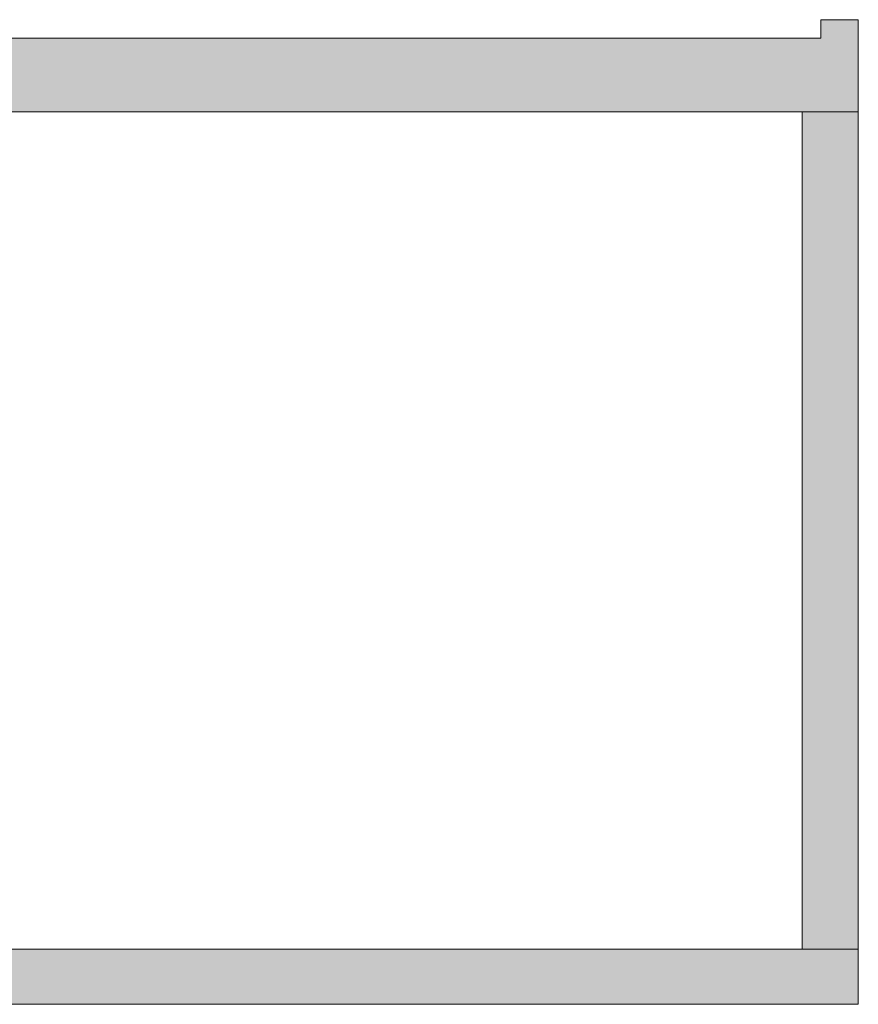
# Model space of a CAD drawing. Extents: x -89225 to 110569, y 13360 to 87647.
# Tile 478 of 478: x 102569 to 107127, y 72886 to 78236. Entities that reach past the tile are written whole.
import ezdxf

# ---------------------------------------------------------------- set-up
doc = ezdxf.new("R2010")
doc.units = 0
doc.layers.add('Beluchtingstank', color=253, linetype='Continuous')
pattern_1 = [(50, (-1014792.94, 1043025.14), (182.184669, -15.939086), [19.05, -209.55]), (355, (-1014792.94, 1043025.14), (-35.243421, 191.056845), [15.24, -167.640584]), (100.451445, (-1014777.75, 1043023.8), (146.941247, 175.117752), [16.190009, -178.090245]), (46.1842, (-1014792.94, 1043075.94), (271.07904, -42.042328), [28.575, -314.325]), (96.635558, (-1014770.35, 1043072.43), (237.404134, 247.426125), [24.285023, -267.13561]), (351.184151, (-1014792.94, 1043075.94), (237.404134, 247.426125), [22.859967, -251.45973]), (21, (-1014767.54, 1043063.24), (151.614391, -102.265198), [19.05, -209.55]), (326, (-1014767.54, 1043063.24), (61.802028, 184.187966), [15.24, -167.64]), (71.451445, (-1014754.9, 1043054.71), (213.41642, 81.922769), [16.190009, -178.089938]), (37.5, (-1014792.936, 1043025.14), (3.0886033, 84.555039), [0, -165.608, 0, -170.18, 0, -168.275]), (7.5, (-1014792.94, 1043025.14), (66.8196625, 100.180575), [0, -97.028, 0, -161.798, 0, -64.135]), (327.5, (-1014849.58, 1043025.14), (135.5905952, -5.728744), [0, -63.5, 0, -198.12, 0, -262.89]), (317.5, (-1014874.98, 1043025.14), (148.129181, 25.426491), [0, -82.55, 0, -131.572, 0, -186.69])]

msp = doc.modelspace()

# ---------------------------------------------------------------- hatches: boundary and pattern name
at = {"layer": 'Beluchtingstank', "lineweight": 9, "ltscale": 0.01}
h = msp.add_hatch(dxfattribs=at)
h.set_pattern_fill('AR-CONC', color=256, style=0)
h.paths.add_polyline_path([(106923.2, 78136), (100661.8, 78136), (100282.2, 78136), (87461.8, 78136), (87082.2, 78136), (80820.8, 78136), (80820.8, 78236), (80617.1, 78236), (80617.1, 77736), (80922.8, 77736), (87195.2, 77736), (87348.9, 77736), (93747, 77736), (93997, 77736), (100395.2, 77736), (100548.9, 77736), (106821.2, 77736), (107126.9, 77736), (107126.9, 78236), (106923.2, 78236)])
h = msp.add_hatch(dxfattribs=at)
h.set_pattern_fill('AR-CONC', color=256, style=0)
h.set_pattern_definition(pattern_1)
h.paths.add_polyline_path([(106821.2, 77736), (106821.2, 73186), (107126.9, 73186), (107126.9, 77736)])
h.paths.add_polyline_path([(80922.8, 73186), (80922.8, 77736), (80617.1, 77736), (80617.1, 73186)])
h.paths.add_polyline_path([(93997, 73186), (93997, 77736), (93747, 77736), (93747, 73186)])
h = msp.add_hatch(dxfattribs=at)
h.set_pattern_fill('AR-CONC', color=256, style=0)
h.set_pattern_definition(pattern_1)
h.paths.add_polyline_path([(107126.9, 72886), (107126.9, 73186), (106821.2, 73186), (93997, 73186), (93747, 73186), (80922.8, 73186), (80617.1, 73186), (80617.1, 72886)])

# ---------------------------------------------------------------- linework, layer by layer
for p, q in [((107126.9, 78236), (106923.2, 78236)), ((106923.2, 78236), (106923.2, 78136)), ((107126.9, 77736), (107126.9, 78236)), ((106923.2, 78136), (80820.8, 78136)), ((80617.1, 77736), (107126.9, 77736)), ((106821.2, 77736), (106821.2, 73186)), ((107126.9, 77736), (106821.2, 77736)), ((107126.9, 73186), (107126.9, 77736)), ((107126.9, 73186), (80617.1, 73186)), ((106821.2, 73186), (107126.9, 73186)), ((107126.9, 72886), (107126.9, 73186)), ((80617.1, 72886), (107126.9, 72886))]:
    msp.add_line(p, q, dxfattribs=at)

doc.saveas('drawing.dxf')
